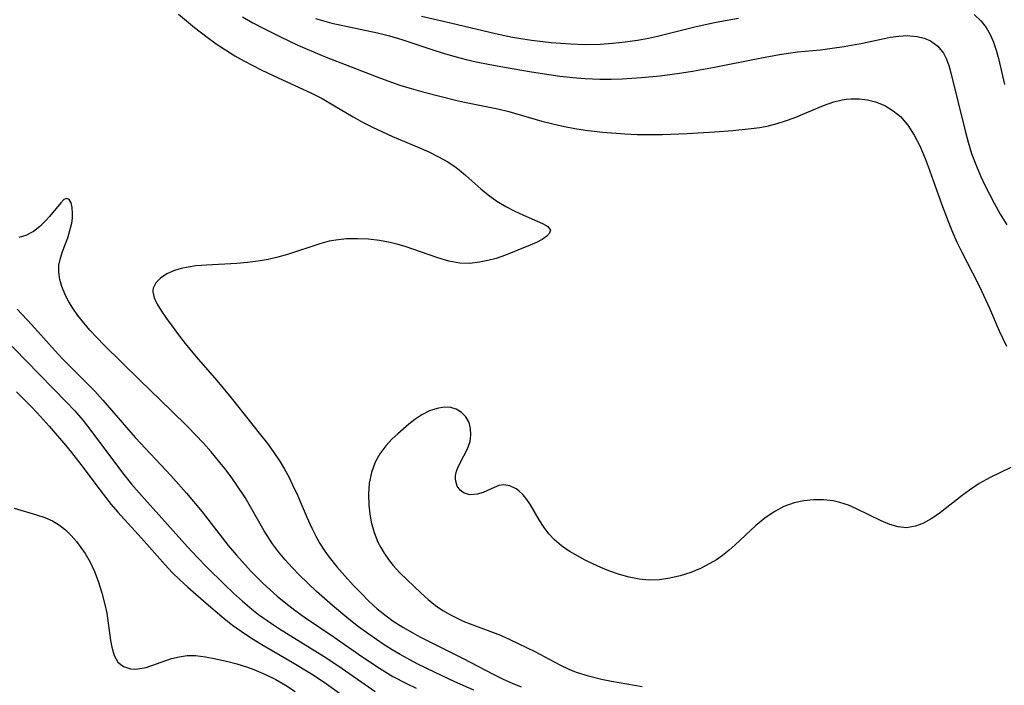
# Model space of a CAD drawing. Header units: inches. Extents: x 1073367 to 1082519, y 1569854 to 1574957.
# Tile 430 of 565: x 1078431 to 1078583, y 1573702 to 1573805. Entities that reach past the tile are written whole.
import ezdxf

# ---------------------------------------------------------------- set-up
doc = ezdxf.new("R2010")
doc.units = ezdxf.units.IN
doc.header["$MEASUREMENT"] = 0
doc.layers.add('CGG_CurvaNivelLidar_v1', color=7, linetype='Continuous', lineweight=30, true_color=0x008008)

msp = doc.modelspace()

# ---------------------------------------------------------------- linework, layer by layer
at = {"layer": 'CGG_CurvaNivelLidar_v1'}
for points in [[(1078455.6167, 1573806.0387, 71.5), (1078456.8399, 1573804.9954, 71.5), (1078458.0922, 1573803.9815, 71.5), (1078460.0626, 1573802.4717, 71.5), (1078461.4657, 1573801.4599, 71.5), (1078462.8974, 1573800.49, 71.5), (1078464.3633, 1573799.5735, 71.5), (1078465.7306, 1573798.794, 71.5), (1078468.5345, 1573797.3514, 71.5), (1078471.0632, 1573796.1532, 71.5), (1078476.1957, 1573793.8004, 71.5), (1078477.8618, 1573792.9545, 71.5), (1078479.7826, 1573791.8618, 71.5), (1078482.6519, 1573790.1276, 71.5), (1078484.1103, 1573789.2997, 71.5), (1078485.6329, 1573788.523, 71.5), (1078487.1886, 1573787.8011, 71.5), (1078488.7653, 1573787.1164, 71.5), (1078492.8331, 1573785.4026, 71.5), (1078494.3694, 1573784.709, 71.5), (1078495.8642, 1573783.9671, 71.5), (1078497.2984, 1573783.1544, 71.5), (1078498.5756, 1573782.2996, 71.5), (1078499.3562, 1573781.6978, 71.5), (1078500.1075, 1573781.0673, 71.5), (1078502.3914, 1573779.0132, 71.5), (1078503.5605, 1573778.0437, 71.5), (1078504.893, 1573777.1067, 71.5), (1078506.2751, 1573776.2774, 71.5), (1078507.6662, 1573775.5427, 71.5), (1078509.0068, 1573774.908, 71.5), (1078511.9727, 1573773.6357, 71.5), (1078512.8055, 1573773.1401, 71.5), (1078513.1731, 1573772.6146, 71.5), (1078513.0476, 1573772.155, 71.5), (1078512.601, 1573771.6689, 71.5), (1078511.9029, 1573771.1748, 71.5), (1078511.0096, 1573770.6917, 71.5), (1078510.021, 1573770.2517, 71.5), (1078506.2098, 1573768.7156, 71.5), (1078504.7632, 1573768.2215, 71.5), (1078503.5006, 1573767.8789, 71.5), (1078502.2194, 1573767.6244, 71.5), (1078500.6966, 1573767.4607, 71.5), (1078499.1787, 1573767.4907, 71.5), (1078497.475, 1573767.7964, 71.5), (1078495.773, 1573768.3064, 71.5), (1078493.0613, 1573769.2663, 71.5), (1078490.8421, 1573770.0102, 71.5), (1078489.6112, 1573770.3735, 71.5), (1078488.3663, 1573770.6838, 71.5), (1078486.7205, 1573770.9872, 71.5), (1078485.0264, 1573771.186, 71.5), (1078483.3298, 1573771.2733, 71.5), (1078481.6422, 1573771.2397, 71.5), (1078479.9751, 1573771.0677, 71.5), (1078478.916, 1573770.8724, 71.5), (1078477.5038, 1573770.5013, 71.5), (1078472.5019, 1573768.8317, 71.5), (1078471.0048, 1573768.4143, 71.5), (1078469.4837, 1573768.059, 71.5), (1078467.9422, 1573767.781, 71.5), (1078466.3047, 1573767.5821, 71.5), (1078464.6588, 1573767.4532, 71.5), (1078459.9453, 1573767.2032, 71.5), (1078458.2966, 1573767.0579, 71.5), (1078457.125, 1573766.891, 71.5), (1078456.0145, 1573766.6594, 71.5), (1078454.9833, 1573766.3499, 71.5), (1078453.8137, 1573765.8278, 71.5), (1078452.8441, 1573765.1829, 71.5), (1078452.1229, 1573764.4382, 71.5), (1078451.7149, 1573763.6098, 71.5), (1078451.6631, 1573763.3231, 71.5), (1078451.6541, 1573763.0514, 71.5), (1078451.8538, 1573762.1177, 71.5), (1078452.33, 1573761.1213, 71.5), (1078452.9981, 1573760.0613, 71.5), (1078453.7867, 1573758.932, 71.5), (1078455.7788, 1573756.1779, 71.5), (1078456.6317, 1573755.0641, 71.5), (1078458.3336, 1573752.9856, 71.5), (1078461.5371, 1573749.3248, 71.5), (1078463.7967, 1573746.6405, 71.5), (1078468.3185, 1573740.9415, 71.5), (1078469.3718, 1573739.5648, 71.5), (1078470.3851, 1573738.1696, 71.5), (1078471.3368, 1573736.7412, 71.5), (1078472.0307, 1573735.5839, 71.5), (1078472.6773, 1573734.4011, 71.5), (1078473.2815, 1573733.1972, 71.5), (1078474.0332, 1573731.562, 71.5), (1078475.482, 1573728.1766, 71.5), (1078476.2505, 1573726.4665, 71.5), (1078476.8537, 1573725.257, 71.5), (1078477.5155, 1573724.0848, 71.5), (1078478.2623, 1573722.938, 71.5), (1078478.9544, 1573721.9865, 71.5), (1078480.136, 1573720.511, 71.5), (1078481.3825, 1573719.0771, 71.5), (1078482.6689, 1573717.6708, 71.5), (1078483.8668, 1573716.4055, 71.5), (1078485.0975, 1573715.1751, 71.5), (1078486.3806, 1573714.0033, 71.5), (1078487.7624, 1573712.8906, 71.5), (1078488.8594, 1573712.1041, 71.5), (1078490.3384, 1573711.1599, 71.5), (1078491.8664, 1573710.2823, 71.5), (1078492.9921, 1573709.6776, 71.5), (1078499.5939, 1573706.3613, 71.5), (1078504.4284, 1573703.8169, 71.5), (1078505.8426, 1573703.129, 71.5), (1078507.2817, 1573702.4895, 71.5), (1078508.6692, 1573701.9313, 71.5)], [(1078578.7845, 1573805.9579, 73), (1078579.8451, 1573804.9599, 73), (1078580.6108, 1573803.9661, 73), (1078581.2517, 1573802.8557, 73), (1078581.7514, 1573801.6936, 73), (1078582.1604, 1573800.4601, 73), (1078582.5061, 1573799.1743, 73), (1078583.4533, 1573795.1375, 73)], [(1078465.5223, 1573805.6053, 72), (1078467.1486, 1573804.7093, 72), (1078468.8332, 1573803.8285, 72), (1078471.3213, 1573802.5855, 72), (1078474.1115, 1573801.2503, 72), (1078475.5204, 1573800.6107, 72), (1078478.482, 1573799.3593, 72), (1078486.8687, 1573796.1109, 72), (1078489.8745, 1573795.0635, 72), (1078491.6454, 1573794.5145, 72), (1078493.4267, 1573794.0061, 72), (1078496.4852, 1573793.2084, 72), (1078498.4749, 1573792.735, 72), (1078499.8991, 1573792.423, 72), (1078505.051, 1573791.3907, 72), (1078506.735, 1573790.9819, 72), (1078511.844, 1573789.492, 72), (1078513.7344, 1573789.0007, 72), (1078515.3353, 1573788.6467, 72), (1078516.953, 1573788.3456, 72), (1078518.5842, 1573788.0939, 72), (1078521.3152, 1573787.7753, 72), (1078524.674, 1573787.513, 72), (1078526.6014, 1573787.4283, 72), (1078528.5326, 1573787.3969, 72), (1078530.519, 1573787.4212, 72), (1078534.3235, 1573787.5826, 72), (1078538.5542, 1573787.8339, 72), (1078541.4332, 1573788.0337, 72), (1078544.2362, 1573788.3117, 72), (1078545.5976, 1573788.5069, 72), (1078546.9413, 1573788.7582, 72), (1078548.2625, 1573789.08, 72), (1078549.5864, 1573789.4923, 72), (1078550.8844, 1573789.9718, 72), (1078555.4205, 1573791.8973, 72), (1078557.0448, 1573792.4673, 72), (1078558.3132, 1573792.777, 72), (1078558.9301, 1573792.8745, 72), (1078559.7057, 1573792.9454, 72), (1078561, 1573792.9337, 72), (1078562.2741, 1573792.7662, 72), (1078563.5126, 1573792.4477, 72), (1078564.9284, 1573791.8672, 72), (1078566.2412, 1573791.078, 72), (1078567.3353, 1573790.1633, 72), (1078568.4795, 1573788.8328, 72), (1078569.4639, 1573787.3087, 72), (1078570.3247, 1573785.6446, 72), (1078571.1744, 1573783.6729, 72), (1078571.6515, 1573782.437, 72), (1078573.6924, 1573776.692, 72), (1078574.7736, 1573773.8256, 72), (1078575.4063, 1573772.269, 72), (1078576.0824, 1573770.7347, 72), (1078576.8375, 1573769.1778, 72), (1078579.3301, 1573764.3684, 72), (1078579.9016, 1573763.2066, 72), (1078581.1221, 1573760.5226, 72), (1078582.6333, 1573757.029, 72), (1078583.7722, 1573754.6246, 72)], [(1078476.8075, 1573805.3379, 72.5), (1078479.3674, 1573804.654, 72.5), (1078486.4059, 1573803.1377, 72.5), (1078488.2748, 1573802.6712, 72.5), (1078490.1993, 1573802.1048, 72.5), (1078495.3035, 1573800.4141, 72.5), (1078496.9422, 1573799.9042, 72.5), (1078498.5936, 1573799.4321, 72.5), (1078500.1305, 1573799.0342, 72.5), (1078501.677, 1573798.6705, 72.5), (1078503.8279, 1573798.219, 72.5), (1078506.9287, 1573797.6473, 72.5), (1078510.2315, 1573797.1002, 72.5), (1078514.615, 1573796.4545, 72.5), (1078517.2322, 1573796.1654, 72.5), (1078518.5322, 1573796.0692, 72.5), (1078520.8171, 1573795.9873, 72.5), (1078522.5568, 1573795.986, 72.5), (1078524.2973, 1573796.0299, 72.5), (1078527.2585, 1573796.2045, 72.5), (1078530.1416, 1573796.4931, 72.5), (1078533.4995, 1573796.9284, 72.5), (1078535.1923, 1573797.1895, 72.5), (1078538.5795, 1573797.8272, 72.5), (1078545.5903, 1573799.2371, 72.5), (1078548.6303, 1573799.789, 72.5), (1078551.4055, 1573800.1805, 72.5), (1078554.9818, 1573800.5277, 72.5), (1078556.8061, 1573800.7393, 72.5), (1078558.6185, 1573801.0016, 72.5), (1078561.4875, 1573801.5324, 72.5), (1078564.3636, 1573802.1713, 72.5), (1078565.7585, 1573802.447, 72.5), (1078567.1216, 1573802.6378, 72.5), (1078568.4532, 1573802.7001, 72.5), (1078568.8166, 1573802.6895, 72.5), (1078569.9523, 1573802.5642, 72.5), (1078571.0193, 1573802.2962, 72.5), (1078571.9956, 1573801.8759, 72.5), (1078573.1188, 1573801.065, 72.5), (1078573.9991, 1573799.9945, 72.5), (1078574.4683, 1573799.0766, 72.5), (1078574.8356, 1573798.0587, 72.5), (1078575.1482, 1573796.9602, 72.5), (1078577.3433, 1573787.9733, 72.5), (1078577.8257, 1573786.2245, 72.5), (1078578.3663, 1573784.4872, 72.5), (1078579.0999, 1573782.4841, 72.5), (1078579.7206, 1573781.0228, 72.5), (1078580.3939, 1573779.583, 72.5), (1078581.8556, 1573776.757, 72.5), (1078582.8072, 1573775.0626, 72.5), (1078583.8047, 1573773.4042, 72.5)], [(1078493.213, 1573805.7089, 73), (1078496.8371, 1573804.8956, 73), (1078504.6568, 1573803.0495, 73), (1078507.2872, 1573802.4873, 73), (1078510.2607, 1573801.9874, 73), (1078513.2765, 1573801.6319, 73), (1078516.3003, 1573801.413, 73), (1078518.5021, 1573801.3491, 73), (1078520.8913, 1573801.4034, 73), (1078522.8123, 1573801.5366, 73), (1078524.7277, 1573801.7399, 73), (1078526.6346, 1573802.0094, 73), (1078528.3806, 1573802.3184, 73), (1078529.743, 1573802.607, 73), (1078535.7572, 1573804.1012, 73), (1078538.5773, 1573804.7337, 73), (1078540.526, 1573805.1115, 73), (1078542.2978, 1573805.4056, 73)], [(1078501.3093, 1573701.3933, 71), (1078498.4026, 1573702.7023, 71), (1078495.3694, 1573704.1161, 71), (1078492.5761, 1573705.5018, 71), (1078489.9437, 1573706.9179, 71), (1078488.7088, 1573707.6419, 71), (1078487.4702, 1573708.4227, 71), (1078485.0551, 1573710.0812, 71), (1078483.4995, 1573711.2246, 71), (1078481.9718, 1573712.404, 71), (1078479.4716, 1573714.484, 71), (1078476.9985, 1573716.6825, 71), (1078475.6393, 1573717.9461, 71), (1078474.3136, 1573719.236, 71), (1078473.1928, 1573720.3901, 71), (1078472.1162, 1573721.5761, 71), (1078471.0953, 1573722.8013, 71), (1078470.1449, 1573724.0754, 71), (1078468.8591, 1573726.0876, 71), (1078465.9168, 1573731.2207, 71), (1078464.6635, 1573733.1534, 71), (1078463.7519, 1573734.4317, 71), (1078462.7987, 1573735.6846, 71), (1078461.8102, 1573736.9153, 71), (1078460.6566, 1573738.2815, 71), (1078459.4681, 1573739.6231, 71), (1078457.0705, 1573742.1526, 71), (1078454.4621, 1573744.7086, 71), (1078449.6142, 1573749.3585, 71), (1078444.0527, 1573754.8512, 71), (1078441.9225, 1573757.1306, 71), (1078440.9615, 1573758.2412, 71), (1078440.0615, 1573759.3666, 71), (1078439.2444, 1573760.513, 71), (1078438.6413, 1573761.4907, 71), (1078438.1189, 1573762.4803, 71), (1078437.5447, 1573763.8685, 71), (1078437.2442, 1573764.9809, 71), (1078437.0997, 1573766.0845, 71), (1078437.1267, 1573767.1627, 71), (1078437.3403, 1573768.2402, 71), (1078437.6832, 1573769.2949, 71), (1078438.4798, 1573771.4347, 71), (1078438.8243, 1573772.5229, 71), (1078439.0987, 1573773.6998, 71), (1078439.2039, 1573774.458, 71), (1078439.2405, 1573775.1723, 71), (1078439.1739, 1573776.0858, 71), (1078438.9876, 1573776.8226, 71), (1078438.7041, 1573777.3217, 71), (1078438.3401, 1573777.51, 71), (1078437.8976, 1573777.3273, 71), (1078437.387, 1573776.8385, 71), (1078435.6484, 1573774.6963, 71), (1078435.105, 1573774.0838, 71), (1078434.1852, 1573773.1832, 71), (1078433.1573, 1573772.3916, 71), (1078432.013, 1573771.7845, 71), (1078430.9264, 1573771.4585, 71)], [(1078430.6398, 1573760.3476, 70.5), (1078432.9038, 1573757.9675, 70.5), (1078436.5288, 1573753.9054, 70.5), (1078437.676, 1573752.6848, 70.5), (1078441.3759, 1573748.9808, 70.5), (1078442.6588, 1573747.6658, 70.5), (1078443.9149, 1573746.301, 70.5), (1078448.9337, 1573740.5033, 70.5), (1078454.437, 1573734.633, 70.5), (1078456.8767, 1573731.9165, 70.5), (1078459.2966, 1573728.978, 70.5), (1078463.3291, 1573723.7848, 70.5), (1078464.5843, 1573722.2891, 70.5), (1078466.8188, 1573719.8363, 70.5), (1078468.7437, 1573717.9041, 70.5), (1078469.8144, 1573716.911, 70.5), (1078470.9132, 1573715.9487, 70.5), (1078472.2421, 1573714.8553, 70.5), (1078473.6073, 1573713.8068, 70.5), (1078475.1426, 1573712.7078, 70.5), (1078479.722, 1573709.5838, 70.5), (1078483.9821, 1573706.625, 70.5), (1078486.7361, 1573704.7827, 70.5), (1078488.7958, 1573703.5342, 70.5), (1078490.9142, 1573702.4101, 70.5), (1078492.3793, 1573701.7038, 70.5)], [(1078428.4961, 1573756.0374, 70), (1078432.0508, 1573752.3504, 70), (1078438.3115, 1573745.9866, 70), (1078439.5758, 1573744.616, 70), (1078440.7997, 1573743.1847, 70), (1078441.8929, 1573741.8177, 70), (1078446.955, 1573735.0376, 70), (1078448.3561, 1573733.2801, 70), (1078449.8897, 1573731.5106, 70), (1078453.0478, 1573728.0481, 70), (1078457.0261, 1573723.5765, 70), (1078458.5694, 1573721.9211, 70), (1078459.9408, 1573720.5124, 70), (1078462.7384, 1573717.7466, 70), (1078464.1127, 1573716.4388, 70), (1078465.512, 1573715.1644, 70), (1078466.951, 1573713.9423, 70), (1078467.9791, 1573713.1386, 70), (1078470.0131, 1573711.7111, 70), (1078471.2522, 1573710.9089, 70), (1078478.1844, 1573706.6152, 70), (1078480.3054, 1573705.1967, 70), (1078484.492, 1573702.2704, 70), (1078486.0723, 1573701.2151, 70)], [(1078430.5454, 1573747.5505, 69.5), (1078432.6691, 1573745.4545, 69.5), (1078433.7526, 1573744.3351, 69.5), (1078435.6117, 1573742.2682, 69.5), (1078438.1514, 1573739.3166, 69.5), (1078439.0733, 1573738.1859, 69.5), (1078440.8623, 1573735.8567, 69.5), (1078443.4368, 1573732.3846, 69.5), (1078445.2083, 1573730.1334, 69.5), (1078446.2292, 1573728.9524, 69.5), (1078449.9053, 1573724.9463, 69.5), (1078453.5357, 1573720.8245, 69.5), (1078454.6575, 1573719.6343, 69.5), (1078455.8476, 1573718.4768, 69.5), (1078457.077, 1573717.3559, 69.5), (1078459.8967, 1573714.8715, 69.5), (1078462.6848, 1573712.4947, 69.5), (1078463.9735, 1573711.4766, 69.5), (1078465.2996, 1573710.5101, 69.5), (1078466.8986, 1573709.462, 69.5), (1078468.5398, 1573708.4686, 69.5), (1078473.2196, 1573705.7426, 69.5), (1078476.2133, 1573703.9209, 69.5), (1078478.1493, 1573702.6475, 69.5), (1078483.649, 1573698.7093, 69.5)], [(1078584.4554, 1573735.8404, 72), (1078581.2432, 1573734.308, 72), (1078579.5276, 1573733.363, 72), (1078578.0317, 1573732.3713, 72), (1078576.8818, 1573731.513, 72), (1078573.5577, 1573728.9116, 72), (1078572.1958, 1573727.9737, 72), (1078570.8249, 1573727.2115, 72), (1078569.6972, 1573726.7739, 72), (1078568.5551, 1573726.5552, 72), (1078568.2925, 1573726.5421, 72), (1078566.9978, 1573726.6693, 72), (1078565.6866, 1573727.0484, 72), (1078564.3594, 1573727.5998, 72), (1078560.5554, 1573729.4812, 72), (1078559.2887, 1573730.0267, 72), (1078557.9878, 1573730.4621, 72), (1078556.9581, 1573730.6943, 72), (1078555.4412, 1573730.8701, 72), (1078553.9087, 1573730.8729, 72), (1078552.3816, 1573730.7116, 72), (1078550.881, 1573730.3851, 72), (1078549.3016, 1573729.8235, 72), (1078547.7925, 1573729.0176, 72), (1078546.3585, 1573728.0179, 72), (1078544.9859, 1573726.8793, 72), (1078541.7946, 1573723.8966, 72), (1078540.8299, 1573723.0546, 72), (1078539.8263, 1573722.2627, 72), (1078538.8696, 1573721.599, 72), (1078537.8754, 1573720.9956, 72), (1078536.4069, 1573720.2448, 72), (1078534.8858, 1573719.6152, 72), (1078533.2353, 1573719.0827, 72), (1078531.6551, 1573718.7168, 72), (1078530.0587, 1573718.4968, 72), (1078528.4559, 1573718.4469, 72), (1078526.9156, 1573718.5792, 72), (1078525.3844, 1573718.8662, 72), (1078523.869, 1573719.282, 72), (1078522.2003, 1573719.8734, 72), (1078520.9665, 1573720.3842, 72), (1078519.7533, 1573720.9392, 72), (1078518.5653, 1573721.5306, 72), (1078517.3672, 1573722.1777, 72), (1078516.0986, 1573722.9393, 72), (1078514.9093, 1573723.7647, 72), (1078513.8261, 1573724.674, 72), (1078512.9564, 1573725.5845, 72), (1078512.1976, 1573726.5605, 72), (1078511.4432, 1573727.7462, 72), (1078510.1082, 1573730.0797, 72), (1078509.5544, 1573730.9116, 72), (1078508.9553, 1573731.6467, 72), (1078508.3049, 1573732.2549, 72), (1078507.863, 1573732.5743, 72), (1078506.9077, 1573733.046, 72), (1078505.9679, 1573733.2057, 72), (1078505.2145, 1573733.077, 72), (1078504.4652, 1573732.784, 72), (1078502.7465, 1573732.0095, 72), (1078501.8505, 1573731.7306, 72), (1078500.7783, 1573731.6433, 72), (1078499.8153, 1573731.8862, 72), (1078499.1981, 1573732.3441, 72), (1078498.7589, 1573732.9939, 72), (1078498.5069, 1573733.9365, 72), (1078498.5063, 1573734.6053, 72), (1078498.6365, 1573735.2852, 72), (1078498.8912, 1573735.9553, 72), (1078499.7989, 1573737.6708, 72), (1078500.339, 1573738.766, 72), (1078500.7356, 1573739.9136, 72), (1078500.8805, 1573740.9137, 72), (1078500.8325, 1573741.9034, 72), (1078500.5819, 1573742.8351, 72), (1078500.0852, 1573743.7091, 72), (1078499.3812, 1573744.4194, 72), (1078498.6154, 1573744.8741, 72), (1078497.7451, 1573745.1398, 72), (1078496.7126, 1573745.192, 72), (1078495.6302, 1573745.0175, 72), (1078494.4553, 1573744.61, 72), (1078493.2945, 1573744.0178, 72), (1078492.1751, 1573743.2789, 72), (1078491.291, 1573742.5805, 72), (1078489.5503, 1573741.0894, 72), (1078488.6944, 1573740.2967, 72), (1078487.6899, 1573739.2003, 72), (1078486.7992, 1573737.9895, 72), (1078486.0653, 1573736.669, 72), (1078485.4826, 1573735.0879, 72), (1078485.1359, 1573733.4142, 72), (1078485.0133, 1573731.7471, 72), (1078485.0647, 1573730.0553, 72), (1078485.2112, 1573728.7182, 72), (1078485.4527, 1573727.3942, 72), (1078485.8861, 1573725.8219, 72), (1078486.4865, 1573724.3143, 72), (1078486.9289, 1573723.4583, 72), (1078487.4264, 1573722.6311, 72), (1078488.1075, 1573721.6407, 72), (1078488.8539, 1573720.6969, 72), (1078489.8788, 1573719.5792, 72), (1078493.1535, 1573716.4377, 72), (1078494.2581, 1573715.4334, 72), (1078495.4181, 1573714.496, 72), (1078496.5254, 1573713.7429, 72), (1078497.693, 1573713.0645, 72), (1078498.6523, 1573712.5733, 72), (1078499.6958, 1573712.094, 72), (1078500.7599, 1573711.6527, 72), (1078505.4512, 1573709.8912, 72), (1078506.919, 1573709.2417, 72), (1078510.7467, 1573707.3895, 72), (1078514.632, 1573705.32, 72), (1078516.0179, 1573704.6532, 72), (1078517.164, 1573704.1927, 72), (1078518.8438, 1573703.647, 72), (1078521.0779, 1573703.1023, 72), (1078522.6365, 1573702.8, 72), (1078527.3863, 1573701.9834, 72)], [(1078430.2067, 1573729.5913, 69), (1078433.6708, 1573728.5516, 69), (1078434.9171, 1573728.116, 69), (1078436.0978, 1573727.5993, 69), (1078437.1886, 1573726.9648, 69), (1078438.1452, 1573726.2094, 69), (1078439.0195, 1573725.3397, 69), (1078439.837, 1573724.3869, 69), (1078440.5242, 1573723.4945, 69), (1078441.1657, 1573722.5496, 69), (1078441.9305, 1573721.1904, 69), (1078442.5968, 1573719.7477, 69), (1078443.1804, 1573718.2477, 69), (1078443.7695, 1573716.4456, 69), (1078444.1859, 1573714.8918, 69), (1078444.5127, 1573713.341, 69), (1078445.114, 1573709.0824, 69), (1078445.3022, 1573708.048, 69), (1078445.6671, 1573706.7604, 69), (1078446.2409, 1573705.7381, 69), (1078447.1046, 1573705.0514, 69), (1078448.199, 1573704.7047, 69), (1078448.8241, 1573704.6578, 69), (1078449.3206, 1573704.679, 69), (1078450.6293, 1573704.9272, 69), (1078454.5464, 1573706.3063, 69), (1078455.7436, 1573706.5854, 69), (1078456.9802, 1573706.7428, 69), (1078458.2377, 1573706.7613, 69), (1078459.8152, 1573706.584, 69), (1078461.4234, 1573706.2673, 69), (1078463.0277, 1573705.9048, 69), (1078464.6615, 1573705.4854, 69), (1078466.3019, 1573704.9831, 69), (1078467.2913, 1573704.6257, 69), (1078469.1048, 1573703.8511, 69), (1078470.6621, 1573703.056, 69), (1078472.1793, 1573702.1625, 69), (1078473.6533, 1573701.1881, 69)]]:
    msp.add_polyline3d(points, dxfattribs=at)

doc.saveas('drawing.dxf')
